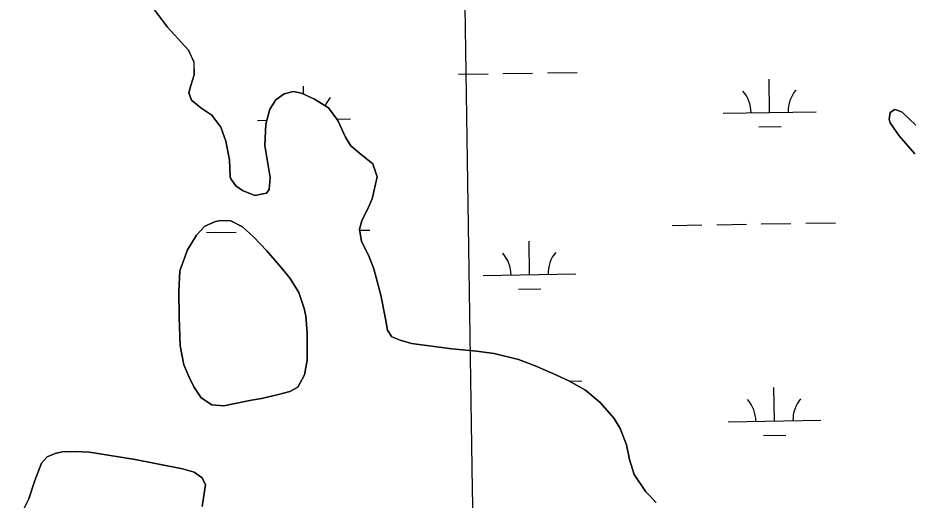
# Model space of a CAD drawing. Extents: x 3823584 to 3861785, y 301729 to 327625.
# Drawn here: x 3843221 to 3844182, y 310229 to 310749 of the extents above; entities that cross this region are included whole.
import ezdxf

# ---------------------------------------------------------------- set-up
doc = ezdxf.new("R2010")
doc.units = 0
for name, color, linetype in [('V-GRID-MAJR', 7, 'Continuous'), ('V-TOPO-SHOR', 7, 'Continuous'), ('V-WETL-SWMP', 7, 'Continuous')]:
    doc.layers.add(name, color=color, linetype=linetype)

msp = doc.modelspace()

# ---------------------------------------------------------------- linework, layer by layer
at = {"layer": 'V-GRID-MAJR'}
msp.add_spline([(3843755.05, 307401.22), (3843661.67, 313457.84), (3843568.23, 319517.94), (3843474.79, 325578.03), (3843474.74, 325581.5)], degree=3, dxfattribs=at)
at = {"layer": 'V-TOPO-SHOR'}
for points in [[(3843367.05, 310758.48), (3843382.11, 310738.6), (3843404.88, 310713.8), (3843410.83, 310700.79), (3843411.08, 310686.98), (3843407.36, 310675.72), (3843405.21, 310667.62), (3843408.2, 310659.73), (3843418.28, 310651.67), (3843430.15, 310643.62), (3843439.66, 310630.62), (3843445.03, 310615.64), (3843449.24, 310595.52), (3843449.88, 310576.97), (3843450.48, 310575), (3843456.03, 310567.32), (3843463.15, 310562.21), (3843476.39, 310557.12), (3843488.81, 310559.33), (3843491.96, 310563.48), (3843492.91, 310576.31), (3843490.5, 310591.5), (3843487.08, 310610.83), (3843488.2, 310633.92), (3843492.49, 310650.12), (3843498.98, 310660.01), (3843508.03, 310666.74), (3843517.7, 310668.94), (3843526.58, 310667.39), (3843540.62, 310660.92), (3843555.84, 310651.49), (3843565.94, 310637.71), (3843574.29, 310619.97), (3843580.04, 310610.71), (3843590.92, 310601.07), (3843603.58, 310591.24), (3843608.36, 310577.24), (3843602.9, 310553.35), (3843598.78, 310544.26), (3843591.72, 310529.83), (3843589.19, 310520.55), (3843591.2, 310507.53), (3843598.94, 310492.75), (3843604.71, 310477.77), (3843612.09, 310449.37), (3843617.3, 310423.93), (3843619.51, 310411.9), (3843624.07, 310404.61), (3843633.16, 310400.89), (3843645.2, 310397.37), (3843688.84, 310391.58), (3843715.29, 310389.09), (3843734.44, 310386.78), (3843760.51, 310380.34), (3843778.69, 310373.49), (3843797.66, 310365.06), (3843814.06, 310357.61), (3843832.64, 310347.21), (3843848.86, 310333.64), (3843863.71, 310316.51), (3843870.06, 310305.88), (3843876.83, 310288.13), (3843880.23, 310272.55), (3843885.21, 310256.19), (3843897.89, 310237.67), (3843908.98, 310226.06)], [(3844187.6, 310601.92), (3844170.94, 310621.45), (3844161.21, 310635.27), (3844160.01, 310638.82), (3844161.17, 310646.34), (3844166.31, 310649.72), (3844168.88, 310649.13), (3844174.02, 310646.77), (3844188.9, 310632.78)], [(3843483.7, 310338.12), (3843501.87, 310342.52), (3843514.3, 310345.72), (3843522.79, 310350.29), (3843529.86, 310363.55), (3843532.78, 310379.57), (3843532.89, 310408.81), (3843531.45, 310426.99), (3843529.45, 310435.28), (3843523.67, 310452.46), (3843514.34, 310467.64), (3843504.82, 310479.47), (3843489.35, 310497.21), (3843474.88, 310512.38), (3843463.19, 310523.22), (3843450.52, 310529.5), (3843439.85, 310530.06), (3843434.13, 310529.06), (3843422.68, 310523.89), (3843413.42, 310514.37), (3843403.98, 310498.34), (3843395.56, 310475.79), (3843394.44, 310453.65), (3843394.91, 310425.99), (3843395.99, 310394.77), (3843399.81, 310374.43), (3843405.58, 310361.21), (3843410.75, 310350.55), (3843418.69, 310338.91), (3843429.97, 310331.44), (3843442.82, 310330.29), (3843451.71, 310331.9), (3843472.84, 310336.31), (3843483.7, 310338.12)], [(3843419.64, 310221.69), (3843423.32, 310244.99), (3843419.75, 310252.47), (3843410.85, 310258.76), (3843398.4, 310262.28), (3843369.38, 310268.11), (3843347.46, 310272.39), (3843318.43, 310277.04), (3843298.1, 310280.14), (3843283.29, 310280.88), (3843268.69, 310280.64), (3843261.2, 310278.84), (3843259.42, 310278.24), (3843252.52, 310275.27), (3843246.62, 310268.34), (3843239.38, 310249.57), (3843232.73, 310229.81), (3843220.96, 310206.1)]]:
    msp.add_lwpolyline(points, dxfattribs=at)
at = {"layer": 'V-WETL-SWMP'}
for p, q in [((3843382.11, 310738.6), (3843367.05, 310758.49)), ((3843404.88, 310713.8), (3843382.11, 310738.6)), ((3843410.84, 310700.79), (3843404.88, 310713.8)), ((3843411.07, 310686.98), (3843410.84, 310700.79)), ((3843695.77, 310687.76), (3843727.77, 310688.25)), ((3843743.77, 310688.5), (3843775.77, 310688.99)), ((3843791.76, 310689.24), (3843823.76, 310689.73)), ((3843407.36, 310675.72), (3843411.07, 310686.98)), ((3844031.29, 310646.49), (3844030.74, 310682.49)), ((3843405.21, 310667.62), (3843407.36, 310675.72)), ((3843517.7, 310668.94), (3843508.03, 310666.74)), ((3843526.58, 310667.39), (3843517.7, 310668.94)), ((3843529.02, 310666.27), (3843528.89, 310674.75)), ((3843408.2, 310659.74), (3843405.21, 310667.62)), ((3843418.28, 310651.68), (3843408.2, 310659.74)), ((3843498.98, 310660.01), (3843492.49, 310650.12)), ((3843508.03, 310666.74), (3843498.98, 310660.01)), ((3843540.61, 310660.92), (3843526.58, 310667.39)), ((3843555.84, 310651.49), (3843540.61, 310660.92)), ((3843430.15, 310643.62), (3843418.28, 310651.68)), ((3843492.49, 310650.12), (3843488.2, 310633.92)), ((3843565.94, 310637.71), (3843555.84, 310651.49)), ((3844166.31, 310649.72), (3844161.17, 310646.34)), ((3844168.88, 310649.13), (3844166.31, 310649.72)), ((3844174.03, 310646.77), (3844168.88, 310649.13)), ((3843439.66, 310630.62), (3843430.15, 310643.62)), ((3843564.78, 310639.3), (3843579.44, 310639.53)), ((3843981.3, 310645.72), (3844081.29, 310647.27)), ((3844161.17, 310646.34), (3844160.01, 310638.82)), ((3844188.9, 310632.78), (3844174.03, 310646.77)), ((3843445.03, 310615.64), (3843439.66, 310630.62)), ((3843479.45, 310637.99), (3843489.32, 310638.14)), ((3843488.2, 310633.92), (3843487.08, 310610.83)), ((3843574.29, 310619.97), (3843565.94, 310637.71)), ((3844019.53, 310630.88), (3844043.53, 310631.25)), ((3844160.01, 310638.82), (3844161.21, 310635.27)), ((3844161.21, 310635.27), (3844170.94, 310621.45)), ((3844170.94, 310621.45), (3844187.61, 310601.93)), ((3843449.24, 310595.52), (3843445.03, 310615.64)), ((3843487.08, 310610.83), (3843490.5, 310591.5)), ((3843580.04, 310610.71), (3843574.29, 310619.97)), ((3843590.92, 310601.07), (3843580.04, 310610.71)), ((3843603.58, 310591.24), (3843590.92, 310601.07)), ((3843449.89, 310576.97), (3843449.24, 310595.52)), ((3843490.5, 310591.5), (3843492.91, 310576.31)), ((3843608.36, 310577.25), (3843603.58, 310591.24)), ((3843450.48, 310575), (3843449.89, 310576.97)), ((3843456.03, 310567.32), (3843450.48, 310575)), ((3843492.91, 310576.31), (3843491.96, 310563.48)), ((3843602.9, 310553.35), (3843608.36, 310577.25)), ((3843463.15, 310562.21), (3843456.03, 310567.32)), ((3843491.96, 310563.48), (3843488.82, 310559.33)), ((3843476.39, 310557.12), (3843463.15, 310562.21)), ((3843488.82, 310559.33), (3843476.39, 310557.12)), ((3843598.79, 310544.26), (3843602.9, 310553.35)), ((3843591.72, 310529.83), (3843598.79, 310544.26)), ((3843589.19, 310520.55), (3843591.72, 310529.83)), ((3843926.31, 310524.79), (3843958.31, 310525.28)), ((3843974.31, 310525.53), (3844006.31, 310526.02)), ((3844022.3, 310526.27), (3844054.3, 310526.76)), ((3844070.3, 310527.01), (3844102.29, 310527.5)), ((3843424.47, 310517.05), (3843456.46, 310517.55)), ((3843591.2, 310507.53), (3843589.19, 310520.55)), ((3843589.33, 310519.59), (3843600.45, 310519.77)), ((3843598.94, 310492.75), (3843591.2, 310507.53)), ((3843772.52, 310471.67), (3843771.97, 310507.67)), ((3843604.71, 310477.77), (3843598.94, 310492.75)), ((3843612.09, 310449.37), (3843604.71, 310477.77)), ((3843722.53, 310470.9), (3843822.52, 310472.44)), ((3843617.3, 310423.93), (3843612.09, 310449.37)), ((3843760.76, 310456.06), (3843784.76, 310456.43)), ((3843619.51, 310411.9), (3843617.3, 310423.93)), ((3843624.07, 310404.61), (3843619.51, 310411.9)), ((3843633.16, 310400.89), (3843624.07, 310404.61)), ((3843645.21, 310397.37), (3843633.16, 310400.89)), ((3843688.84, 310391.58), (3843645.21, 310397.37)), ((3843715.29, 310389.09), (3843688.84, 310391.58)), ((3843734.44, 310386.78), (3843715.29, 310389.09)), ((3843760.51, 310380.35), (3843734.44, 310386.78)), ((3843778.69, 310373.49), (3843760.51, 310380.35)), ((3843797.66, 310365.06), (3843778.69, 310373.49)), ((3843814.06, 310357.61), (3843797.66, 310365.06)), ((3843832.64, 310347.21), (3843814.06, 310357.61)), ((3843815.36, 310356.89), (3843828.89, 310357.09)), ((3843848.86, 310333.64), (3843832.64, 310347.21)), ((3844036.42, 310313.86), (3844035.87, 310349.85)), ((3843863.72, 310316.52), (3843848.86, 310333.64)), ((3843870.06, 310305.88), (3843863.72, 310316.52)), ((3843986.43, 310313.09), (3844086.42, 310314.63)), ((3843876.83, 310288.14), (3843870.06, 310305.88)), ((3844024.66, 310298.24), (3844048.66, 310298.61)), ((3843880.23, 310272.55), (3843876.83, 310288.14)), ((3843246.62, 310268.34), (3843252.52, 310275.27)), ((3843252.52, 310275.27), (3843259.42, 310278.25)), ((3843259.42, 310278.25), (3843261.2, 310278.85)), ((3843261.2, 310278.85), (3843268.69, 310280.64)), ((3843268.69, 310280.64), (3843283.29, 310280.88)), ((3843283.29, 310280.88), (3843298.1, 310280.14)), ((3843298.1, 310280.14), (3843318.43, 310277.04)), ((3843318.43, 310277.04), (3843347.46, 310272.39)), ((3843239.38, 310249.57), (3843246.62, 310268.34)), ((3843347.46, 310272.39), (3843369.38, 310268.12)), ((3843369.38, 310268.12), (3843398.4, 310262.28)), ((3843885.21, 310256.19), (3843880.23, 310272.55)), ((3843398.4, 310262.28), (3843410.85, 310258.77)), ((3843410.85, 310258.77), (3843419.75, 310252.48)), ((3843897.9, 310237.68), (3843885.21, 310256.19)), ((3843232.73, 310229.82), (3843239.38, 310249.57)), ((3843419.75, 310252.48), (3843423.32, 310244.99)), ((3843423.32, 310244.99), (3843419.64, 310221.69)), ((3843908.98, 310226.07), (3843897.9, 310237.68)), ((3843220.95, 310206.1), (3843232.73, 310229.82))]:
    msp.add_line(p, q, dxfattribs=at)
msp.add_lwpolyline([(3843483.7, 310338.12), (3843472.84, 310336.31), (3843451.71, 310331.9), (3843442.82, 310330.29), (3843429.97, 310331.44), (3843418.69, 310338.92), (3843410.75, 310350.55), (3843405.58, 310361.21), (3843399.81, 310374.43), (3843395.99, 310394.77), (3843394.91, 310425.99), (3843394.43, 310453.65), (3843395.55, 310475.79), (3843403.98, 310498.34), (3843413.42, 310514.37), (3843422.68, 310523.89), (3843434.13, 310529.06), (3843439.85, 310530.06), (3843450.53, 310529.5), (3843463.19, 310523.22), (3843474.88, 310512.38), (3843489.35, 310497.21), (3843504.82, 310479.47), (3843514.34, 310467.64), (3843523.67, 310452.46), (3843529.45, 310435.28), (3843531.45, 310426.99), (3843532.89, 310408.81), (3843532.78, 310379.57), (3843529.86, 310363.55), (3843522.79, 310350.29), (3843514.31, 310345.72), (3843501.87, 310342.52)], close=True, dxfattribs=at)
for centre, start, end in [((3843976.05, 310646.12), 0.11154, 41.6552), ((3844086.52, 310647.82), 140.11153, 181.65519), ((3843474.2, 310638.38), 40.81901, 41.6552), ((3843584.68, 310640.08), 140.11153, 157.18032), ((3843827.75, 310473), 140.11153, 181.65519), ((3843717.28, 310471.29), 0.11154, 41.6552), ((3843981.18, 310313.48), 0.11154, 41.6552), ((3844091.65, 310315.19), 140.11153, 181.65519)]:
    msp.add_arc(centre, 35.25, start, end, dxfattribs=at)

doc.saveas('drawing.dxf')
